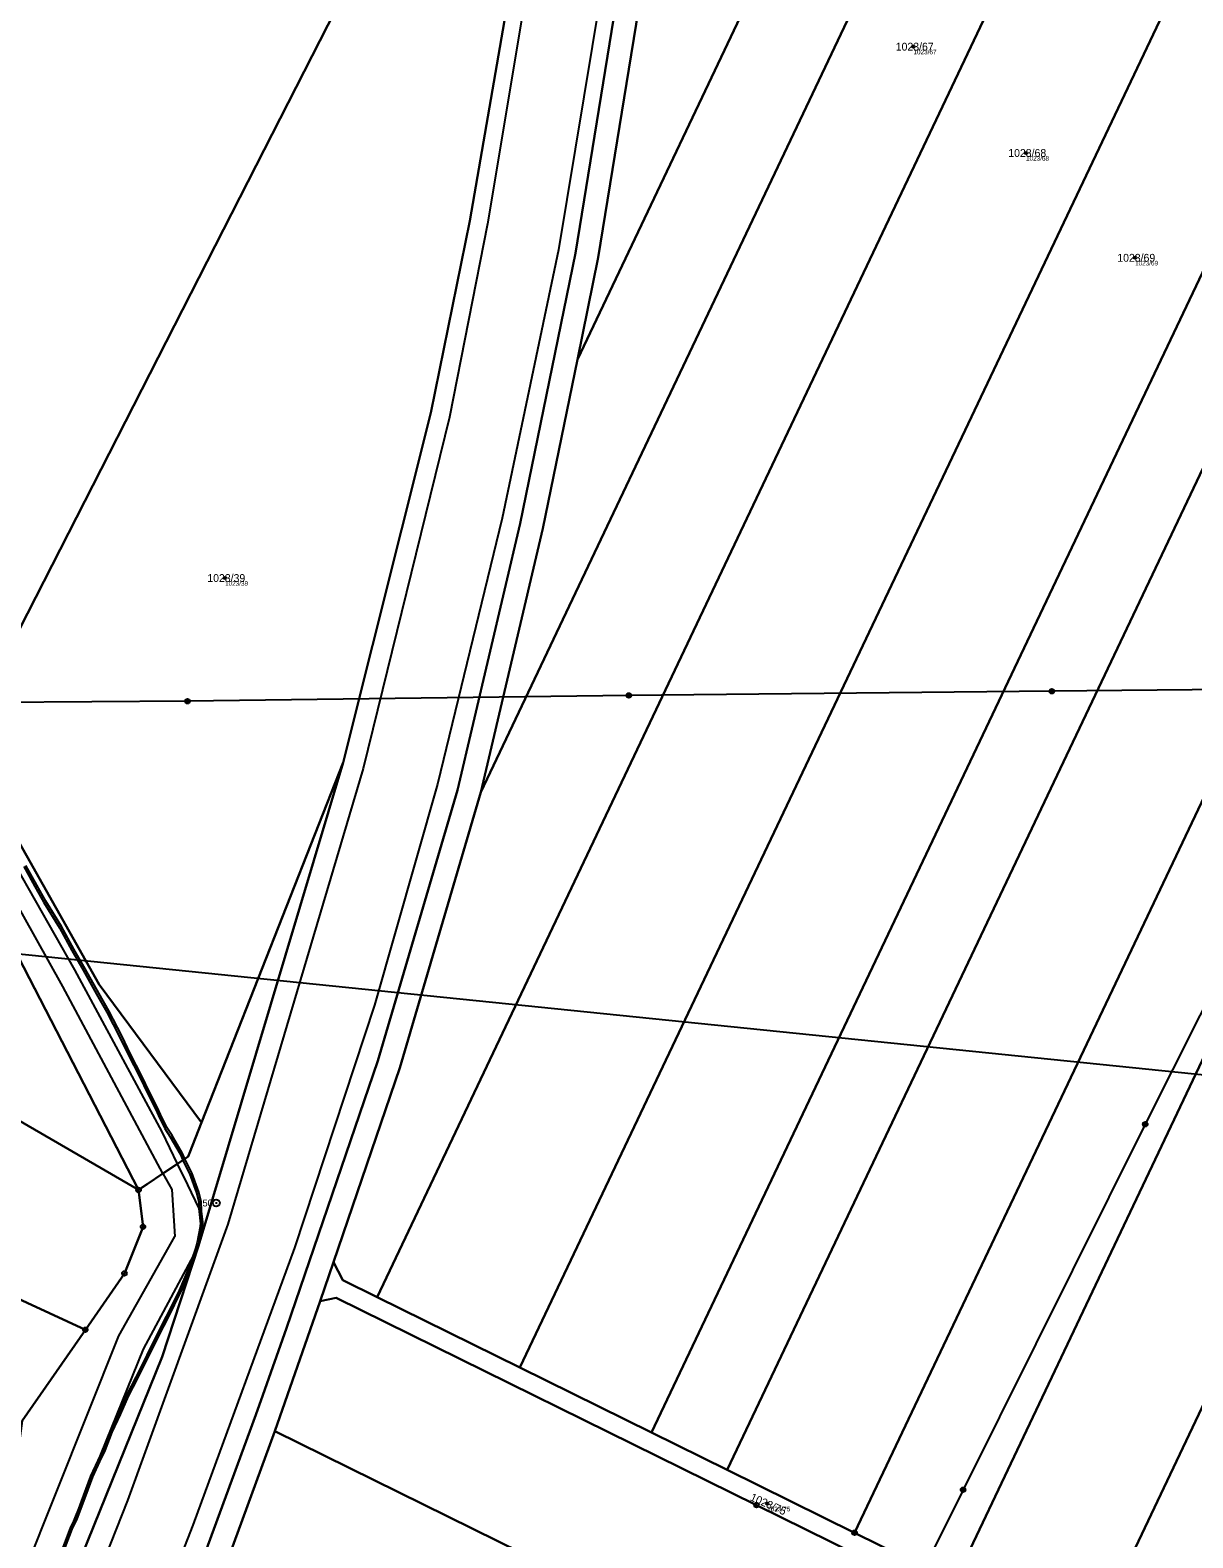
# Model space of a CAD drawing. Extents: x -761891 to -756141, y -1178507 to -1171885.
# Drawn here: x -759380.5 to -759128.7, y -1173728.2 to -1173401.7 of the extents above; entities that cross this region are included whole.
import ezdxf

# ---------------------------------------------------------------- set-up
doc = ezdxf.new("R2010")
doc.units = 0
for name, color, linetype in [('Definiční body', 7, 'Continuous'), ('Hranice parcel', 7, 'Continuous'), ('Parcelní čísla', 7, 'Continuous'), ('Polygon parcely', 7, 'Continuous'), ('Poz předměty', 7, 'Continuous'), ('Vnitřní kresba', 7, 'Continuous'), ('Věcná břemena k části', 7, 'Continuous'), ('Značky bodu BP', 7, 'Continuous')]:
    doc.layers.add(name, color=color, linetype=linetype)

msp = doc.modelspace()

# ---------------------------------------------------------------- linework, layer by layer
at = {"layer": 'Definiční body'}
for centre in [(-759189.23, -1173405.29), (-759164.86, -1173428.31), (-759141.25, -1173451.01), (-759338.33, -1173520.36), (-759220.91, -1173720.79)]:
    msp.add_circle(centre, 0.25, dxfattribs=at)
at = {"layer": 'Hranice parcel'}
for p, q in [((-759312.76, -1173560.33), (-759343.4, -1173638.29)), ((-759475.62, -1173584.11), (-759357.05, -1173652.85)), ((-759392.58, -1173584.09), (-759357.05, -1173652.85)), ((-759317.73, -1173676.97), (-759314.84, -1173668.5)), ((-759327.57, -1173705.07), (-759317.73, -1173676.97)), ((-759305.41, -1173676.07), (-759274.48, -1173691.33)), ((-759274.48, -1173691.33), (-759245.99, -1173705.38)), ((-759337.53, -1173732.28), (-759327.57, -1173705.07)), ((-759204.32, -1173765.87), (-759327.57, -1173705.07)), ((-759245.99, -1173705.38), (-759229.58, -1173713.48)), ((-759229.58, -1173713.48), (-759201.98, -1173727.1)), ((-759180.34, -1173737.77), (-759201.98, -1173727.1))]:
    msp.add_line(p, q, dxfattribs=at)
for points in [[(-759071.43, -1173183.44), (-759149.49, -1173347.79), (-759227.35, -1173511.72), (-759305.41, -1173676.07)], [(-759044.39, -1173206.89), (-759120.74, -1173367.64), (-759198.13, -1173530.58), (-759274.48, -1173691.33)], [(-759021.44, -1173232.6), (-759093.6, -1173384.53), (-759170.13, -1173545.66), (-759245.99, -1173705.38)], [(-759006.97, -1173244.78), (-759077.69, -1173393.68), (-759154.01, -1173554.37), (-759229.58, -1173713.48)], [(-759201.98, -1173727.1), (-759126.86, -1173568.94), (-759050.89, -1173408.99), (-758979.37, -1173258.41)], [(-758957.74, -1173269.1), (-759029.82, -1173420.86), (-759105.6, -1173580.41), (-759180.34, -1173737.77)], [(-759262.02, -1173473.05), (-759217.76, -1173379.86), (-759173.5, -1173286.67)], [(-759282.92, -1173566.74), (-759218.62, -1173431.31), (-759154.42, -1173296.09)], [(-759393.52, -1173552.25), (-759329.86, -1173427.61), (-759265.96, -1173302.5)], [(-759265.96, -1173302.5), (-759268.56, -1173336.05), (-759275.87, -1173388.29), (-759285.29, -1173442.98), (-759293.79, -1173484.55), (-759312.76, -1173560.33)], [(-758945.12, -1173317.54), (-759013.75, -1173462.04), (-759082.84, -1173607.51), (-759151.47, -1173752.01)], [(-759244.93, -1173369.49), (-759247.8, -1173391.07), (-759257.5, -1173450.94), (-759262.02, -1173473.05)], [(-759367.28, -1173798.4), (-759331.63, -1173701.56), (-759330.13, -1173697.29), (-759325.02, -1173682.77), (-759305.24, -1173624.87), (-759287.96, -1173566.26), (-759274.4, -1173508.52), (-759262.44, -1173450.03), (-759252.77, -1173390.35)], [(-759262.02, -1173473.05), (-759269.5, -1173509.6), (-759282.92, -1173566.74)], [(-759343.4, -1173638.29), (-759365.59, -1173608.35), (-759384.21, -1173575.3), (-759384.64, -1173572.18), (-759393.52, -1173552.25)], [(-759312.76, -1173560.33), (-759344.06, -1173664.97), (-759351.91, -1173688.97), (-759395.21, -1173795.73), (-759436.43, -1173891.92), (-759462.16, -1173963.67), (-759475.52, -1173987.59), (-759490.94, -1174019.15), (-759505.89, -1174048.76), (-759525.97, -1174080.96), (-759546.06, -1174111.39), (-759570.77, -1174132.45)], [(-759282.92, -1173566.74), (-759300.45, -1173626.39), (-759314.84, -1173668.5)], [(-759368.58, -1173683.13), (-759478.56, -1173632.28), (-759588.54, -1173581.43)], [(-759343.4, -1173638.29), (-759346, -1173644.9), (-759346.28, -1173645.6), (-759348.63, -1173647.18), (-759351.82, -1173649.33), (-759355.16, -1173651.58), (-759357.05, -1173652.85)], [(-759357.05, -1173652.85), (-759356.09, -1173660.82), (-759360.12, -1173670.93), (-759368.58, -1173683.13)], [(-759314.84, -1173668.5), (-759312.83, -1173672.41), (-759305.41, -1173676.07)], [(-759130.07, -1173768.85), (-759132.16, -1173766.02), (-759223.22, -1173721.1), (-759314.26, -1173676.19), (-759317.73, -1173676.97)], [(-759368.58, -1173683.13), (-759382.23, -1173702.83), (-759383.75, -1173714.27)]]:
    msp.add_lwpolyline(points, dxfattribs=at)
at = {"layer": 'Polygon parcely'}
for points in [[(-759173.5, -1173286.67), (-759110.27, -1173153.54), (-759133.77, -1173135.44), (-759189.31, -1173252.38), (-759244.93, -1173369.49), (-759247.8, -1173391.07), (-759257.5, -1173450.94), (-759262.02, -1173473.05), (-759217.76, -1173379.86)], [(-759329.86, -1173427.61), (-759265.96, -1173302.5), (-759262.27, -1173254.93), (-759261.81, -1173227.91), (-759262.83, -1173160.66), (-759345.2, -1173321.92), (-759427.35, -1173482.75), (-759423.75, -1173490.8), (-759404.81, -1173526.93), (-759393.52, -1173552.25)], [(-759314.84, -1173668.5), (-759312.83, -1173672.41), (-759305.41, -1173676.07), (-759227.35, -1173511.72), (-759149.49, -1173347.79), (-759071.43, -1173183.44), (-759093.02, -1173166.82), (-759154.42, -1173296.09), (-759218.62, -1173431.31), (-759282.92, -1173566.74), (-759300.45, -1173626.39)], [(-759071.43, -1173183.44), (-759149.49, -1173347.79), (-759227.35, -1173511.72), (-759305.41, -1173676.07), (-759274.48, -1173691.33), (-759198.13, -1173530.58), (-759120.74, -1173367.64), (-759044.39, -1173206.89), (-759048.85, -1173200.83)], [(-759198.13, -1173530.58), (-759274.48, -1173691.33), (-759245.99, -1173705.38), (-759170.13, -1173545.66), (-759093.6, -1173384.53), (-759021.44, -1173232.6), (-759033.54, -1173221.64), (-759044.39, -1173206.89), (-759120.74, -1173367.64)], [(-759093.6, -1173384.53), (-759170.13, -1173545.66), (-759245.99, -1173705.38), (-759229.58, -1173713.48), (-759154.01, -1173554.37), (-759077.69, -1173393.68), (-759006.97, -1173244.78), (-759009.25, -1173243.65), (-759021.44, -1173232.6)], [(-759201.98, -1173727.1), (-759126.86, -1173568.94), (-759050.89, -1173408.99), (-758979.37, -1173258.41), (-759006.97, -1173244.78), (-759077.69, -1173393.68), (-759154.01, -1173554.37), (-759229.58, -1173713.48)], [(-758979.37, -1173258.41), (-759050.89, -1173408.99), (-759126.86, -1173568.94), (-759201.98, -1173727.1), (-759180.34, -1173737.77), (-759105.6, -1173580.41), (-759029.82, -1173420.86), (-758957.74, -1173269.1)], [(-758957.74, -1173269.1), (-759029.82, -1173420.86), (-759105.6, -1173580.41), (-759180.34, -1173737.77), (-759151.47, -1173752.01), (-759082.84, -1173607.51), (-759013.75, -1173462.04), (-758945.12, -1173317.54), (-758935.4, -1173288.74), (-758932, -1173281.82)], [(-759218.62, -1173431.31), (-759154.42, -1173296.09), (-759173.5, -1173286.67), (-759217.76, -1173379.86), (-759262.02, -1173473.05), (-759269.5, -1173509.6), (-759282.92, -1173566.74)], [(-759312.76, -1173560.33), (-759293.79, -1173484.55), (-759285.29, -1173442.98), (-759275.87, -1173388.29), (-759268.56, -1173336.05), (-759265.96, -1173302.5), (-759329.86, -1173427.61), (-759393.52, -1173552.25), (-759384.64, -1173572.18), (-759384.21, -1173575.3), (-759365.59, -1173608.35), (-759343.4, -1173638.29)], [(-760009.87, -1173424.78), (-759850.62, -1173498.41), (-759691.24, -1173572.1), (-759528.92, -1173647.15), (-759383.75, -1173714.27), (-759382.23, -1173702.83), (-759368.58, -1173683.13), (-759478.56, -1173632.28), (-759588.54, -1173581.43), (-759601.61, -1173580.36), (-759620.63, -1173574.29), (-759626.06, -1173564.09), (-759737.05, -1173512.77), (-759848.04, -1173461.45), (-760006.86, -1173388.02), (-760165.59, -1173314.63), (-760174.05, -1173337.73), (-760176.15, -1173347.9)], [(-759082.84, -1173607.51), (-759151.47, -1173752.01), (-759130.78, -1173762.22), (-759127.38, -1173761.18), (-759057.98, -1173615.46), (-758988.49, -1173469.55), (-758975.59, -1173462.41), (-758965.24, -1173420.52), (-758950.22, -1173366.25), (-758945.12, -1173317.54), (-759013.75, -1173462.04)], [(-759357.05, -1173652.85), (-759392.58, -1173584.09), (-759400.54, -1173580.98), (-759462.44, -1173574.02), (-759465.52, -1173575.62), (-759469.55, -1173582.28), (-759475.62, -1173584.11)], [(-759368.58, -1173683.13), (-759360.12, -1173670.93), (-759356.09, -1173660.82), (-759357.05, -1173652.85), (-759475.62, -1173584.11), (-759481.29, -1173585.82), (-759528.59, -1173586.36), (-759588.54, -1173581.43), (-759478.56, -1173632.28)], [(-759180.34, -1173737.77), (-759201.98, -1173727.1), (-759229.58, -1173713.48), (-759245.99, -1173705.38), (-759274.48, -1173691.33), (-759305.41, -1173676.07), (-759312.83, -1173672.41), (-759314.84, -1173668.5), (-759317.73, -1173676.97), (-759314.26, -1173676.19), (-759223.22, -1173721.1), (-759132.16, -1173766.02), (-759130.07, -1173768.85), (-759128.43, -1173763.38), (-759127.38, -1173761.18), (-759130.78, -1173762.22), (-759151.47, -1173752.01)], [(-759317.73, -1173676.97), (-759327.57, -1173705.07), (-759204.32, -1173765.87), (-759138.85, -1173798.17), (-759130.07, -1173768.85), (-759132.16, -1173766.02), (-759223.22, -1173721.1), (-759314.26, -1173676.19)], [(-759327.57, -1173705.07), (-759337.53, -1173732.28), (-759212.71, -1173793.86), (-759204.32, -1173765.87)]]:
    msp.add_lwpolyline(points, close=True, dxfattribs=at)
for points in [[(-759337.53, -1173732.28), (-759327.57, -1173705.07), (-759317.73, -1173676.97), (-759314.84, -1173668.5), (-759300.45, -1173626.39), (-759282.92, -1173566.74), (-759269.5, -1173509.6), (-759262.02, -1173473.05), (-759257.5, -1173450.94), (-759247.8, -1173391.07), (-759244.93, -1173369.49)], [(-759275.87, -1173388.29), (-759285.29, -1173442.98), (-759293.79, -1173484.55), (-759312.76, -1173560.33), (-759344.06, -1173664.97), (-759351.91, -1173688.97), (-759395.21, -1173795.73)], [(-759367.28, -1173798.4), (-759331.63, -1173701.56), (-759330.13, -1173697.29), (-759325.02, -1173682.77), (-759305.24, -1173624.87), (-759287.96, -1173566.26), (-759274.4, -1173508.52), (-759262.44, -1173450.03), (-759252.77, -1173390.35)], [(-759252.77, -1173390.35), (-759262.44, -1173450.03), (-759274.4, -1173508.52), (-759287.96, -1173566.26), (-759305.24, -1173624.87), (-759325.02, -1173682.77), (-759330.13, -1173697.29), (-759331.63, -1173701.56), (-759367.28, -1173798.4)], [(-759395.21, -1173795.73), (-759351.91, -1173688.97), (-759344.06, -1173664.97), (-759312.76, -1173560.33), (-759343.4, -1173638.29), (-759346, -1173644.9), (-759346.28, -1173645.6), (-759348.63, -1173647.18), (-759351.82, -1173649.33), (-759355.16, -1173651.58), (-759357.05, -1173652.85), (-759356.09, -1173660.82), (-759360.12, -1173670.93), (-759368.58, -1173683.13), (-759382.23, -1173702.83), (-759383.75, -1173714.27), (-759385.06, -1173724.17), (-759390.68, -1173739.97)], [(-759392.58, -1173584.09), (-759357.05, -1173652.85), (-759355.16, -1173651.58), (-759351.82, -1173649.33), (-759348.63, -1173647.18), (-759346.28, -1173645.6), (-759346, -1173644.9), (-759343.4, -1173638.29), (-759365.59, -1173608.35), (-759384.21, -1173575.3)]]:
    msp.add_lwpolyline(points, dxfattribs=at)
at = {"layer": 'Poz předměty'}
for p, q in [((-759159.29, -1173544.88), (-759250.87, -1173545.78)), ((-759091.93, -1173544.2), (-759159.29, -1173544.88)), ((-759346.45, -1173547.04), (-759412.04, -1173547.5)), ((-759250.87, -1173545.78), (-759346.45, -1173547.04)), ((-759114.64, -1173589.97), (-759139.03, -1173638.63)), ((-759113.02, -1173629.38), (-759407.52, -1173599.26)), ((-759139.03, -1173638.63), (-759178.49, -1173717.78)), ((-759178.49, -1173717.78), (-759206.74, -1173774.78))]:
    msp.add_line(p, q, dxfattribs=at)
for centre, radius in [((-759159.29, -1173544.88), 0.5), ((-759159.29, -1173544.88), 0.4), ((-759159.29, -1173544.88), 0.3), ((-759159.29, -1173544.88), 0.2), ((-759159.29, -1173544.88), 0.1), ((-759346.45, -1173547.04), 0.5), ((-759346.45, -1173547.04), 0.4), ((-759346.45, -1173547.04), 0.3), ((-759346.45, -1173547.04), 0.2), ((-759346.45, -1173547.04), 0.1), ((-759250.87, -1173545.78), 0.5), ((-759250.87, -1173545.78), 0.4), ((-759250.87, -1173545.78), 0.3), ((-759250.87, -1173545.78), 0.2), ((-759250.87, -1173545.78), 0.1), ((-759139.03, -1173638.63), 0.5), ((-759139.03, -1173638.63), 0.4), ((-759139.03, -1173638.63), 0.3), ((-759139.03, -1173638.63), 0.2), ((-759139.03, -1173638.63), 0.1), ((-759178.49, -1173717.78), 0.5), ((-759178.49, -1173717.78), 0.4), ((-759178.49, -1173717.78), 0.3), ((-759178.49, -1173717.78), 0.2), ((-759178.49, -1173717.78), 0.1)]:
    msp.add_circle(centre, radius, dxfattribs=at)
at = {"layer": 'Vnitřní kresba'}
for p, q in [((-759272.3, -1173388.64), (-759281.51, -1173443.66)), ((-759256.29, -1173389.79), (-759266.08, -1173449.29)), ((-759281.51, -1173443.66), (-759289.75, -1173485.54)), ((-759266.08, -1173449.29), (-759278.32, -1173507.37)), ((-759289.75, -1173485.54), (-759308.38, -1173561.63)), ((-759278.32, -1173507.37), (-759292.28, -1173564.97)), ((-759308.38, -1173561.63), (-759337.7, -1173660.28)), ((-759292.28, -1173564.97), (-759305.95, -1173612.87)), ((-759370.86, -1173605.18), (-759390, -1173571.51)), ((-759373.44, -1173608.82), (-759390.28, -1173578.72)), ((-759351.93, -1173640.28), (-759370.86, -1173605.18)), ((-759351.82, -1173649.33), (-759373.44, -1173608.82)), ((-759305.95, -1173612.87), (-759323.25, -1173665.42)), ((-759348.63, -1173647.18), (-759351.93, -1173640.28)), ((-759351.82, -1173649.33), (-759349.84, -1173652.77)), ((-759346.37, -1173651.73), (-759348.63, -1173647.18)), ((-759349.84, -1173652.77), (-759349.2, -1173662.92)), ((-759343.94, -1173656.9), (-759346.37, -1173651.73)), ((-759343.55, -1173660.21), (-759343.94, -1173656.9)), ((-759337.7, -1173660.28), (-759359.48, -1173720.1)), ((-759344.06, -1173664.97), (-759343.55, -1173660.21)), ((-759361.36, -1173684.46), (-759349.2, -1173662.92)), ((-759344.06, -1173664.97), (-759356.03, -1173687.36)), ((-759323.25, -1173665.42), (-759345.27, -1173725.46)), ((-759404.26, -1173792.06), (-759361.36, -1173684.46)), ((-759356.03, -1173687.36), (-759399.36, -1173794.04)), ((-759359.48, -1173720.1), (-759383.28, -1173780.24)), ((-759345.27, -1173725.46), (-759369.08, -1173786.16))]:
    msp.add_line(p, q, dxfattribs=at)
at = {"layer": 'Věcná břemena k části'}
for points in [[(-759381.89, -1173582.85), (-759379.51, -1173587.12), (-759377.56, -1173590.58), (-759374.21, -1173596.09), (-759371.49, -1173600.98), (-759369.05, -1173605.24), (-759366.13, -1173610.46), (-759363.96, -1173614.35), (-759361.15, -1173619.73), (-759359.21, -1173623.67), (-759356.84, -1173628.27), (-759355.02, -1173632.02), (-759353.41, -1173635.28), (-759352.76, -1173636.73), (-759351.35, -1173639.57), (-759350.18, -1173641.35), (-759348.06, -1173645.01), (-759347.45, -1173646.39), (-759347.09, -1173647.22), (-759346, -1173649.32), (-759344.49, -1173653.5), (-759344.01, -1173655.43), (-759343.91, -1173657.49), (-759343.62, -1173659.84), (-759343.74, -1173660.87), (-759344.39, -1173664.22), (-759344.76, -1173665.51), (-759345.6, -1173668.08), (-759346.7, -1173670.91), (-759348.27, -1173674.6), (-759351.1, -1173680.3), (-759353.02, -1173684.1), (-759355.29, -1173688.63), (-759357.68, -1173693.42), (-759359.69, -1173697.33), (-759361.42, -1173701.26), (-759363.22, -1173705.14), (-759364.75, -1173709.05), (-759365.89, -1173711.42), (-759367.43, -1173714.81), (-759368.97, -1173718.94), (-759370.79, -1173723.87), (-759371.86, -1173726.11), (-759374.34, -1173732.56)], [(-759373.88, -1173732.74), (-759371.4, -1173726.31), (-759370.33, -1173724.07), (-759368.51, -1173719.12), (-759366.97, -1173715.01), (-759365.43, -1173711.64), (-759364.29, -1173709.25), (-759362.76, -1173705.34), (-759360.96, -1173701.46), (-759359.23, -1173697.55), (-759357.24, -1173693.64), (-759354.85, -1173688.85), (-759352.58, -1173684.32), (-759350.66, -1173680.52), (-759347.81, -1173674.8), (-759346.24, -1173671.09), (-759345.13, -1173668.25), (-759344.06, -1173664.97), (-759343.24, -1173660.95), (-759343.12, -1173659.84), (-759343.41, -1173657.45), (-759343.51, -1173655.35), (-759344.01, -1173653.36), (-759345.54, -1173649.12), (-759346.63, -1173647), (-759347.03, -1173646.11), (-759347.62, -1173644.79), (-759349.76, -1173641.09), (-759350.91, -1173639.33), (-759352.3, -1173636.51), (-759352.95, -1173635.06), (-759354.58, -1173631.8), (-759356.4, -1173628.05), (-759358.77, -1173623.45), (-759360.71, -1173619.51), (-759363.52, -1173614.11), (-759365.69, -1173610.22), (-759368.61, -1173605), (-759371.05, -1173600.74), (-759373.77, -1173595.83), (-759377.12, -1173590.32), (-759379.07, -1173586.88), (-759381.45, -1173582.61)]]:
    msp.add_lwpolyline(points, dxfattribs=at)
at = {"layer": 'Značky bodu BP'}
for centre, radius in [((-759357.05, -1173652.85), 0.5), ((-759357.05, -1173652.85), 0.0303), ((-759340.23, -1173655.68), 0.75), ((-759340.23, -1173655.68), 0.03), ((-759356.09, -1173660.82), 0.5), ((-759356.09, -1173660.82), 0.0303), ((-759360.12, -1173670.93), 0.5), ((-759360.12, -1173670.93), 0.0303), ((-759368.58, -1173683.13), 0.5), ((-759368.58, -1173683.13), 0.0303), ((-759223.22, -1173721.1), 0.5), ((-759223.22, -1173721.1), 0.0303), ((-759201.98, -1173727.1), 0.5), ((-759201.98, -1173727.1), 0.0303)]:
    msp.add_circle(centre, radius, dxfattribs=at)

# ---------------------------------------------------------------- texts
at = {"layer": 'Definiční body'}
for s, p in [('1023/67', (-759189.23, -1173406.95)), ('1023/68', (-759164.86, -1173429.97)), ('1023/69', (-759141.25, -1173452.67)), ('1023/39', (-759338.33, -1173522.02)), ('1023/75', (-759220.91, -1173722.45))]:
    msp.add_text(s, height=1, dxfattribs=at).set_placement(p)
at = {"layer": 'Parcelní čísla'}
for s, p in [('1023/67', (-759193.07, -1173406.14)), ('1023/68', (-759168.7, -1173429.16)), ('1023/69', (-759145.09, -1173451.86)), ('1023/39', (-759342.17, -1173521.21))]:
    msp.add_text(s, height=1.7, dxfattribs=at).set_placement(p)
msp.add_text('1023/75', height=1.7, rotation=336, dxfattribs=at).set_placement((-759224.76, -1173720.01))
at = {"layer": 'Značky bodu BP'}
msp.add_text('250', height=1.5, dxfattribs=at).set_placement((-759344.33, -1173656.43))

doc.saveas('drawing.dxf')
